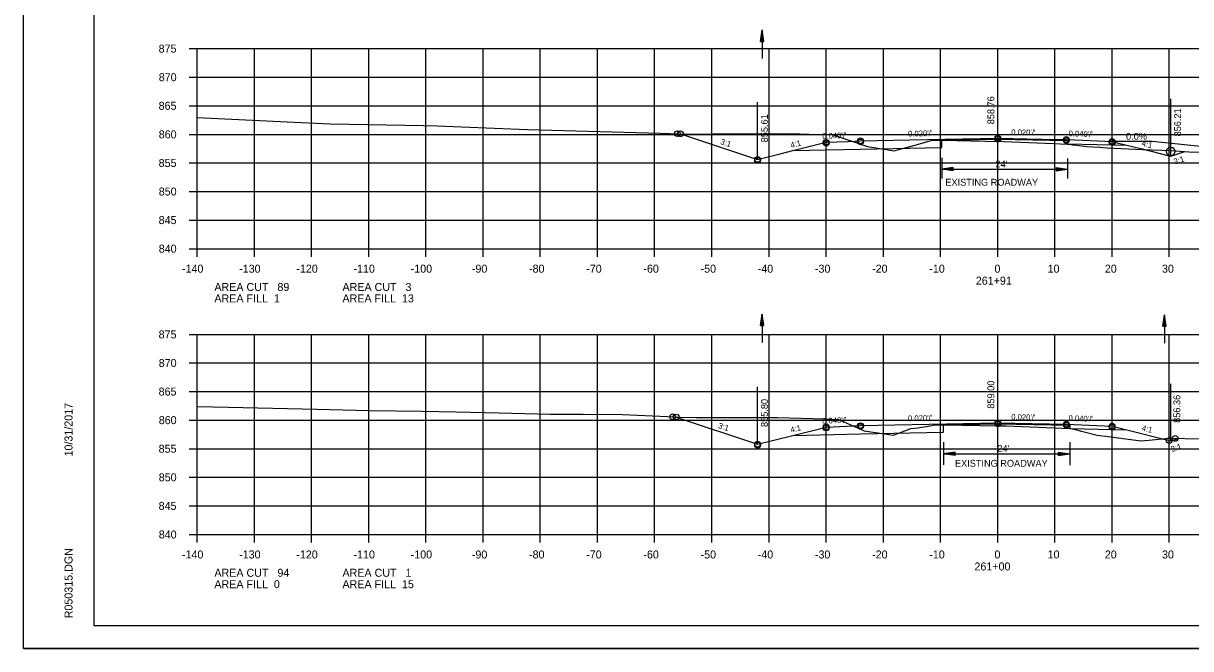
# Model space of a CAD drawing. Extents: x 1486524 to 1499135, y 326561 to 337924.
# Drawn here: x 1488812.5 to 1489016.6, y 329152.6 to 329262 of the extents above; entities that cross this region are included whole.
import ezdxf

# ---------------------------------------------------------------- set-up
doc = ezdxf.new("R2010")
doc.units = 0
for name, color, linetype in [('E_Const Align', 7, 'Continuous'), ('E_Const Align Station', 7, 'Continuous'), ('E_Ownership Information', 7, 'Continuous'), ('E_Property Line', 7, 'Continuous'), ('E_Proposed ROW and Easements', 7, 'Continuous'), ('E_Proposed ROW Fig Annot', 7, 'Continuous'), ('E_Quarter Calls', 7, 'Continuous'), ('E_Station Offset', 7, 'Continuous'), ('E_Survey Point', 7, 'Continuous'), ('E_Title Sheet', 7, 'Continuous'), ('E_Tract Number', 7, 'Continuous'), ('R_Water Annot', 7, 'Continuous'), ('R_Xsect Elev', 7, 'Continuous'), ('R_Xsect Slope', 7, 'Continuous')]:
    doc.layers.add(name, color=color, linetype=linetype)

msp = doc.modelspace()

# ---------------------------------------------------------------- linework, layer by layer
at = {"layer": 'E_Const Align'}
for p, q in [((1488841.49, 329257.54), (1488842.89, 329257.54)), ((1488842.89, 329222.54), (1488842.89, 329257.54)), ((1488841.49, 329252.54), (1488842.89, 329252.54)), ((1488841.49, 329247.54), (1488842.89, 329247.54)), ((1488841.49, 329242.54), (1488842.89, 329242.54)), ((1488841.49, 329237.54), (1488842.89, 329237.54)), ((1488841.49, 329232.54), (1488842.89, 329232.54)), ((1488841.49, 329227.54), (1488842.89, 329227.54)), ((1488841.49, 329222.54), (1488842.89, 329222.54)), ((1488842.89, 329222.54), (1489122.89, 329222.54)), ((1488842.89, 329221.14), (1488842.89, 329222.54)), ((1488852.89, 329221.14), (1488852.89, 329222.54)), ((1488862.89, 329221.14), (1488862.89, 329222.54)), ((1488872.89, 329221.14), (1488872.89, 329222.54)), ((1488882.89, 329221.14), (1488882.89, 329222.54)), ((1488892.89, 329221.14), (1488892.89, 329222.54)), ((1488902.89, 329221.14), (1488902.89, 329222.54)), ((1488912.89, 329221.14), (1488912.89, 329222.54)), ((1488922.89, 329221.14), (1488922.89, 329222.54)), ((1488932.89, 329221.14), (1488932.89, 329222.54)), ((1488942.89, 329221.14), (1488942.89, 329222.54)), ((1488952.89, 329221.14), (1488952.89, 329222.54)), ((1488962.89, 329221.14), (1488962.89, 329222.54)), ((1488972.89, 329221.14), (1488972.89, 329222.54)), ((1488982.89, 329221.14), (1488982.89, 329222.54)), ((1488992.89, 329221.14), (1488992.89, 329222.54)), ((1489002.89, 329221.14), (1489002.89, 329222.54)), ((1489012.89, 329221.14), (1489012.89, 329222.54)), ((1488841.49, 329207.54), (1488842.89, 329207.54)), ((1488842.89, 329172.54), (1488842.89, 329207.54)), ((1488841.49, 329202.54), (1488842.89, 329202.54)), ((1488841.49, 329197.54), (1488842.89, 329197.54)), ((1488841.49, 329192.54), (1488842.89, 329192.54)), ((1488841.49, 329187.54), (1488842.89, 329187.54)), ((1488841.49, 329182.54), (1488842.89, 329182.54)), ((1488841.49, 329177.54), (1488842.89, 329177.54)), ((1488841.49, 329172.54), (1488842.89, 329172.54)), ((1488842.89, 329172.54), (1489122.89, 329172.54)), ((1488842.89, 329171.14), (1488842.89, 329172.54)), ((1488852.89, 329171.14), (1488852.89, 329172.54)), ((1488862.89, 329171.14), (1488862.89, 329172.54)), ((1488872.89, 329171.14), (1488872.89, 329172.54)), ((1488882.89, 329171.14), (1488882.89, 329172.54)), ((1488892.89, 329171.14), (1488892.89, 329172.54)), ((1488902.89, 329171.14), (1488902.89, 329172.54)), ((1488912.89, 329171.14), (1488912.89, 329172.54)), ((1488922.89, 329171.14), (1488922.89, 329172.54)), ((1488932.89, 329171.14), (1488932.89, 329172.54)), ((1488942.89, 329171.14), (1488942.89, 329172.54)), ((1488952.89, 329171.14), (1488952.89, 329172.54)), ((1488962.89, 329171.14), (1488962.89, 329172.54)), ((1488972.89, 329171.14), (1488972.89, 329172.54)), ((1488982.89, 329171.14), (1488982.89, 329172.54)), ((1488992.89, 329171.14), (1488992.89, 329172.54)), ((1489002.89, 329171.14), (1489002.89, 329172.54)), ((1489012.89, 329171.14), (1489012.89, 329172.54))]:
    msp.add_line(p, q, dxfattribs=at)
at = {"layer": 'E_Ownership Information'}
for p, q in [((1488842.89, 329257.54), (1489122.89, 329257.54)), ((1488842.89, 329222.54), (1488842.89, 329257.54)), ((1488852.89, 329222.54), (1488852.89, 329257.54)), ((1488862.89, 329222.54), (1488862.89, 329257.54)), ((1488872.89, 329222.54), (1488872.89, 329257.54)), ((1488882.89, 329222.54), (1488882.89, 329257.54)), ((1488892.89, 329222.54), (1488892.89, 329257.54)), ((1488902.89, 329222.54), (1488902.89, 329257.54)), ((1488912.89, 329222.54), (1488912.89, 329257.54)), ((1488922.89, 329222.54), (1488922.89, 329257.54)), ((1488932.89, 329222.54), (1488932.89, 329257.54)), ((1488942.89, 329222.54), (1488942.89, 329257.54)), ((1488952.89, 329222.54), (1488952.89, 329257.54)), ((1488962.89, 329222.54), (1488962.89, 329257.54)), ((1488972.89, 329222.54), (1488972.89, 329257.54)), ((1488982.89, 329222.54), (1488982.89, 329257.54)), ((1488992.89, 329222.54), (1488992.89, 329257.54)), ((1489002.89, 329222.54), (1489002.89, 329257.54)), ((1489012.89, 329222.54), (1489012.89, 329257.54)), ((1488842.89, 329252.54), (1489122.89, 329252.54)), ((1488842.89, 329247.54), (1489122.89, 329247.54)), ((1488842.89, 329242.54), (1489122.89, 329242.54)), ((1488842.89, 329237.54), (1489122.89, 329237.54)), ((1488842.89, 329232.54), (1489122.89, 329232.54)), ((1488842.89, 329227.54), (1489122.89, 329227.54)), ((1488842.89, 329222.54), (1489122.89, 329222.54)), ((1488842.89, 329207.54), (1489122.89, 329207.54)), ((1488842.89, 329172.54), (1488842.89, 329207.54)), ((1488852.89, 329172.54), (1488852.89, 329207.54)), ((1488862.89, 329172.54), (1488862.89, 329207.54)), ((1488872.89, 329172.54), (1488872.89, 329207.54)), ((1488882.89, 329172.54), (1488882.89, 329207.54)), ((1488892.89, 329172.54), (1488892.89, 329207.54)), ((1488902.89, 329172.54), (1488902.89, 329207.54)), ((1488912.89, 329172.54), (1488912.89, 329207.54)), ((1488922.89, 329172.54), (1488922.89, 329207.54)), ((1488932.89, 329172.54), (1488932.89, 329207.54)), ((1488942.89, 329172.54), (1488942.89, 329207.54)), ((1488952.89, 329172.54), (1488952.89, 329207.54)), ((1488962.89, 329172.54), (1488962.89, 329207.54)), ((1488972.89, 329172.54), (1488972.89, 329207.54)), ((1488982.89, 329172.54), (1488982.89, 329207.54)), ((1488992.89, 329172.54), (1488992.89, 329207.54)), ((1489002.89, 329172.54), (1489002.89, 329207.54)), ((1489012.89, 329172.54), (1489012.89, 329207.54)), ((1488842.89, 329202.54), (1489122.89, 329202.54)), ((1488842.89, 329197.54), (1489122.89, 329197.54)), ((1488842.89, 329192.54), (1489122.89, 329192.54)), ((1488842.89, 329187.54), (1489122.89, 329187.54)), ((1488842.89, 329182.54), (1489122.89, 329182.54)), ((1488842.89, 329177.54), (1489122.89, 329177.54)), ((1488842.89, 329172.54), (1489122.89, 329172.54))]:
    msp.add_line(p, q, dxfattribs=at)
at = {"layer": 'E_Property Line'}
for p, q in [((1488824.89, 329156.54), (1488824.89, 329362)), ((1488824.89, 329156.54), (1488824.89, 329156.54)), ((1489141.07, 329156.54), (1488824.89, 329156.54))]:
    msp.add_line(p, q, dxfattribs=at)
at = {"layer": 'E_Proposed ROW and Easements'}
for p, q in [((1488973.11, 329238.41), (1488973.11, 329234.81)), ((1488975.11, 329236.76), (1488973.11, 329236.46)), ((1488975.11, 329236.71), (1488973.45, 329236.46)), ((1488975.11, 329236.66), (1488973.79, 329236.46)), ((1488975.11, 329236.61), (1488974.12, 329236.46)), ((1488975.11, 329236.56), (1488974.46, 329236.46)), ((1488975.11, 329236.5), (1488974.8, 329236.46)), ((1488975.11, 329236.16), (1488975.11, 329236.76)), ((1488993.09, 329236.76), (1488995.09, 329236.46)), ((1488993.09, 329236.76), (1488993.09, 329236.16)), ((1488993.09, 329236.71), (1488994.76, 329236.46)), ((1488993.09, 329236.66), (1488994.41, 329236.46)), ((1488993.09, 329236.61), (1488994.08, 329236.46)), ((1488993.09, 329236.56), (1488993.74, 329236.46)), ((1488993.09, 329236.51), (1488993.41, 329236.46)), ((1488995.09, 329238.33), (1488995.09, 329234.81)), ((1488975.11, 329236.16), (1488973.11, 329236.46)), ((1488975.11, 329236.21), (1488973.45, 329236.46)), ((1488975.11, 329236.26), (1488973.79, 329236.46)), ((1488975.11, 329236.31), (1488974.12, 329236.46)), ((1488975.11, 329236.36), (1488974.46, 329236.46)), ((1488975.11, 329236.41), (1488974.8, 329236.46)), ((1488993.09, 329236.16), (1488995.09, 329236.46)), ((1488993.09, 329236.36), (1488993.74, 329236.46)), ((1488993.09, 329236.26), (1488994.41, 329236.46)), ((1488993.09, 329236.21), (1488994.76, 329236.46)), ((1488993.09, 329236.31), (1488994.08, 329236.46)), ((1488993.09, 329236.41), (1488993.41, 329236.46)), ((1488973.43, 329188.66), (1488973.43, 329184.71)), ((1488995.49, 329188.66), (1488995.49, 329184.66)), ((1488975.43, 329186.96), (1488973.43, 329186.66)), ((1488975.43, 329186.36), (1488973.43, 329186.66)), ((1488975.43, 329186.91), (1488973.77, 329186.66)), ((1488975.43, 329186.41), (1488973.77, 329186.66)), ((1488975.43, 329186.86), (1488974.11, 329186.66)), ((1488975.43, 329186.46), (1488974.11, 329186.66)), ((1488975.43, 329186.81), (1488974.44, 329186.66)), ((1488975.43, 329186.51), (1488974.44, 329186.66)), ((1488975.43, 329186.76), (1488974.78, 329186.66)), ((1488975.43, 329186.56), (1488974.78, 329186.66)), ((1488975.43, 329186.71), (1488975.12, 329186.66)), ((1488975.43, 329186.61), (1488975.12, 329186.66)), ((1488975.43, 329186.36), (1488975.43, 329186.96)), ((1488993.49, 329186.96), (1488995.49, 329186.66)), ((1488993.49, 329186.96), (1488993.49, 329186.36)), ((1488993.49, 329186.91), (1488995.16, 329186.66)), ((1488993.49, 329186.86), (1488994.82, 329186.66)), ((1488993.49, 329186.81), (1488994.48, 329186.66)), ((1488993.49, 329186.76), (1488994.14, 329186.66)), ((1488993.49, 329186.71), (1488993.81, 329186.66)), ((1488993.49, 329186.36), (1488995.49, 329186.66)), ((1488993.49, 329186.57), (1488994.14, 329186.66)), ((1488993.49, 329186.46), (1488994.82, 329186.66)), ((1488993.49, 329186.41), (1488995.16, 329186.66)), ((1488993.49, 329186.51), (1488994.48, 329186.66)), ((1488993.49, 329186.62), (1488993.81, 329186.66))]:
    msp.add_line(p, q, dxfattribs=at)
at = {"layer": 'E_Proposed ROW Fig Annot'}
for p, q in [((1488941.41, 329258.81), (1488941.71, 329260.81)), ((1488941.41, 329258.81), (1488941.71, 329260.81)), ((1488941.46, 329258.81), (1488941.71, 329260.47)), ((1488941.46, 329258.81), (1488941.71, 329260.47)), ((1488941.51, 329258.81), (1488941.71, 329260.13)), ((1488941.51, 329258.81), (1488941.71, 329260.13)), ((1488941.56, 329258.81), (1488941.71, 329259.8)), ((1488941.56, 329258.81), (1488941.71, 329259.8)), ((1488941.61, 329258.81), (1488941.71, 329259.46)), ((1488941.61, 329258.81), (1488941.71, 329259.46)), ((1488941.66, 329258.81), (1488941.71, 329259.12)), ((1488941.66, 329258.81), (1488941.71, 329259.12)), ((1488942.01, 329258.81), (1488941.71, 329260.81)), ((1488942.01, 329258.81), (1488941.71, 329260.81)), ((1488941.96, 329258.81), (1488941.71, 329260.47)), ((1488941.96, 329258.81), (1488941.71, 329260.47)), ((1488941.9, 329258.81), (1488941.71, 329260.13)), ((1488941.9, 329258.81), (1488941.71, 329260.13)), ((1488941.85, 329258.81), (1488941.71, 329259.8)), ((1488941.85, 329258.81), (1488941.71, 329259.8)), ((1488941.8, 329258.81), (1488941.71, 329259.46)), ((1488941.8, 329258.81), (1488941.71, 329259.46)), ((1488941.75, 329258.81), (1488941.71, 329259.12)), ((1488941.75, 329258.81), (1488941.71, 329259.12)), ((1488941.41, 329258.81), (1488942.01, 329258.81)), ((1488941.41, 329258.81), (1488942.01, 329258.81)), ((1489002.89, 329241.34), (1489009.89, 329241.34)), ((1489009.89, 329241.34), (1489043.5, 329237.98)), ((1488973.11, 329236.46), (1488995.09, 329236.46)), ((1488941.41, 329209.1), (1488941.71, 329211.1)), ((1488941.41, 329209.1), (1488941.71, 329211.1)), ((1488941.46, 329209.1), (1488941.71, 329210.76)), ((1488941.46, 329209.1), (1488941.71, 329210.76)), ((1488941.51, 329209.1), (1488941.71, 329210.42)), ((1488941.51, 329209.1), (1488941.71, 329210.42)), ((1488941.56, 329209.1), (1488941.71, 329210.09)), ((1488941.56, 329209.1), (1488941.71, 329210.09)), ((1488942.01, 329209.1), (1488941.71, 329211.1)), ((1488942.01, 329209.1), (1488941.71, 329211.1)), ((1488941.96, 329209.1), (1488941.71, 329210.76)), ((1488941.96, 329209.1), (1488941.71, 329210.76)), ((1488941.9, 329209.1), (1488941.71, 329210.42)), ((1488941.9, 329209.1), (1488941.71, 329210.42)), ((1488941.85, 329209.1), (1488941.71, 329210.09)), ((1488941.85, 329209.1), (1488941.71, 329210.09)), ((1489011.78, 329208.99), (1489012.08, 329210.99)), ((1489011.78, 329208.99), (1489012.08, 329210.99)), ((1489011.83, 329208.99), (1489012.08, 329210.66)), ((1489011.83, 329208.99), (1489012.08, 329210.66)), ((1489011.88, 329208.99), (1489012.08, 329210.31)), ((1489011.88, 329208.99), (1489012.08, 329210.31)), ((1489011.93, 329208.99), (1489012.08, 329209.98)), ((1489011.93, 329208.99), (1489012.08, 329209.98)), ((1489012.38, 329208.99), (1489012.08, 329210.99)), ((1489012.38, 329208.99), (1489012.08, 329210.99)), ((1489012.33, 329208.99), (1489012.08, 329210.66)), ((1489012.33, 329208.99), (1489012.08, 329210.66)), ((1489012.28, 329208.99), (1489012.08, 329210.31)), ((1489012.28, 329208.99), (1489012.08, 329210.31)), ((1489012.23, 329208.99), (1489012.08, 329209.98)), ((1489012.23, 329208.99), (1489012.08, 329209.98)), ((1488941.41, 329209.1), (1488942.01, 329209.1)), ((1488941.41, 329209.1), (1488942.01, 329209.1)), ((1488941.61, 329209.1), (1488941.71, 329209.75)), ((1488941.61, 329209.1), (1488941.71, 329209.75)), ((1488941.66, 329209.1), (1488941.71, 329209.41)), ((1488941.66, 329209.1), (1488941.71, 329209.41)), ((1488941.8, 329209.1), (1488941.71, 329209.75)), ((1488941.8, 329209.1), (1488941.71, 329209.75)), ((1488941.75, 329209.1), (1488941.71, 329209.41)), ((1488941.75, 329209.1), (1488941.71, 329209.41)), ((1489011.78, 329208.99), (1489012.38, 329208.99)), ((1489011.78, 329208.99), (1489012.38, 329208.99)), ((1489011.98, 329208.99), (1489012.08, 329209.64)), ((1489011.98, 329208.99), (1489012.08, 329209.64)), ((1489012.03, 329208.99), (1489012.08, 329209.31)), ((1489012.03, 329208.99), (1489012.08, 329209.31)), ((1489012.18, 329208.99), (1489012.08, 329209.64)), ((1489012.18, 329208.99), (1489012.08, 329209.64)), ((1489012.13, 329208.99), (1489012.08, 329209.31)), ((1489012.13, 329208.99), (1489012.08, 329209.31)), ((1488973.43, 329186.66), (1488995.49, 329186.66))]:
    msp.add_line(p, q, dxfattribs=at)
msp.add_circle((1489013.14, 329239.53), 0.75, dxfattribs=at)
at = {"layer": 'E_Quarter Calls'}
msp.add_line((1488812.48, 329152.56), (1489145.82, 329152.56), dxfattribs=at)
for points in [[(1488812.48, 329365.9), (1489145.82, 329365.9), (1489145.82, 329152.56), (1488812.48, 329152.56)], [(1489058.81, 329362), (1489058.81, 329352.12), (1489094.54, 329352.12), (1489094.54, 329349.2), (1489117.74, 329349.2), (1489117.74, 329324.87), (1489141.07, 329324.87), (1489141.07, 329156.54), (1488824.89, 329156.54), (1488824.89, 329362)]]:
    msp.add_lwpolyline(points, close=True, dxfattribs=at)
for centre in [(1488926.86, 329242.66), (1488927.42, 329242.64), (1488927.42, 329242.64), (1488952.89, 329241.15), (1488952.89, 329241.15), (1488952.89, 329240.98), (1488958.89, 329241.39), (1488958.89, 329241.39), (1488958.89, 329241.22), (1488982.89, 329241.87), (1488982.89, 329241.87), (1488982.89, 329241.7), (1488994.89, 329241.63), (1488994.89, 329241.63), (1488994.89, 329241.46), (1489002.89, 329241.31), (1489002.89, 329241.31), (1489002.89, 329241.14), (1488940.89, 329238.15), (1488940.89, 329238.15), (1488940.89, 329237.98), (1488926.04, 329193.12), (1488926.65, 329193.09), (1488926.65, 329193.09), (1488952.89, 329191.34), (1488952.89, 329191.34), (1488952.89, 329191.17), (1488958.89, 329191.58), (1488958.89, 329191.58), (1488958.89, 329191.41), (1488982.89, 329192.06), (1488982.89, 329192.06), (1488982.89, 329191.89), (1488994.89, 329191.82), (1488994.89, 329191.82), (1488994.89, 329191.65), (1489002.89, 329191.5), (1489002.89, 329191.5), (1489002.89, 329191.33), (1489013.93, 329189.35), (1489013.93, 329189.35), (1488940.89, 329188.34), (1488940.89, 329188.34), (1488940.89, 329188.17), (1489012.89, 329189), (1489012.89, 329189)]:
    msp.add_circle(centre, 0.5, dxfattribs=at)
at = {"layer": 'E_Survey Point'}
for points in [[(1488947.06, 329239.7), (1488958.89, 329239.93), (1488973.11, 329240.22), (1488973.11, 329241.51), (1488982.89, 329241.71), (1488995.09, 329241.46), (1488995.1, 329240.88), (1489005.45, 329240.67)], [(1488947.06, 329189.88), (1488958.89, 329190.12), (1488973.43, 329190.42), (1488973.43, 329191.71), (1488982.89, 329191.89), (1488995.48, 329191.64), (1488995.49, 329191.06), (1489005.45, 329190.86)]]:
    msp.add_lwpolyline(points, dxfattribs=at)
at = {"layer": 'E_Title Sheet'}
for points in [[(1488927.42, 329242.64), (1488932.3, 329241.02), (1488940.89, 329238.15), (1488944.84, 329239.14), (1488947.06, 329239.7), (1488949.16, 329240.22), (1488952.89, 329241.15), (1488956.73, 329241.31), (1488958.89, 329241.39), (1488967.53, 329241.57), (1488982.89, 329241.87), (1488990.57, 329241.72), (1488994.89, 329241.63), (1488997.77, 329241.52), (1489002.89, 329241.31), (1489003.81, 329241.08), (1489005.45, 329240.67), (1489008.13, 329240), (1489012.89, 329238.81), (1489013.18, 329238.74), (1489015.64, 329239.56)], [(1488926.65, 329193.09), (1488940.89, 329188.34), (1488947.06, 329189.88), (1488952.89, 329191.34), (1488958.89, 329191.58), (1488982.89, 329192.06), (1488994.89, 329191.82), (1489002.89, 329191.5), (1489005.45, 329190.86), (1489012.89, 329189), (1489013.18, 329188.9), (1489014.49, 329189.34)]]:
    msp.add_lwpolyline(points, dxfattribs=at)
at = {"layer": 'E_Tract Number'}
for points in [[(1488842.89, 329245.51), (1488858.63, 329244.73), (1488866.16, 329244.4), (1488882.46, 329244.07), (1488884.92, 329244.01), (1488889.1, 329243.84), (1488900.63, 329243.41), (1488923.92, 329242.76), (1488928.71, 329242.6), (1488933.04, 329242.64), (1488946.65, 329242.7), (1488951.46, 329242.54), (1488954.13, 329242.45), (1488957.36, 329241.34), (1488960.13, 329240.39), (1488960.88, 329240.29), (1488964.8, 329239.67), (1488965.61, 329239.91), (1488968.85, 329240.79), (1488969.62, 329241.01), (1488971.5, 329241.51), (1488972.06, 329241.51), (1488973.11, 329241.51), (1488980.78, 329241.35), (1488983.95, 329241.28), (1488992.62, 329240.93), (1488995.09, 329240.83), (1488995.72, 329240.74), (1488995.97, 329240.69), (1488996.09, 329240.68), (1488997.11, 329240.57), (1488998.48, 329240.44), (1489000.7, 329240.31), (1489002.03, 329240.21), (1489008.23, 329239.91), (1489013.31, 329239.73), (1489016.32, 329239.51), (1489019.32, 329239.4)], [(1488842.89, 329194.95), (1488848.37, 329194.81), (1488863.8, 329194.45), (1488872.94, 329194.23), (1488882.21, 329194.1), (1488888.14, 329193.99), (1488895.71, 329193.81), (1488904.63, 329193.58), (1488910.36, 329193.58), (1488917.24, 329193.54), (1488925.12, 329193.17), (1488927.36, 329193.05), (1488930.13, 329193.03), (1488944.37, 329192.99), (1488952.63, 329192.76), (1488955.02, 329192.67), (1488955.84, 329192.3), (1488959.52, 329190.67), (1488963.07, 329190.13), (1488964.6, 329189.9), (1488965.59, 329190.25), (1488967.72, 329191.05), (1488968.95, 329191.22), (1488969.29, 329191.26), (1488970.72, 329191.51), (1488971.87, 329191.71), (1488973.24, 329191.7), (1488973.43, 329191.7), (1488983.04, 329191.54), (1488984.34, 329191.52), (1488994.16, 329191.11), (1488995.48, 329191.06), (1488996.15, 329190.97), (1488996.23, 329190.96), (1488997.52, 329190.64), (1489000.29, 329189.94), (1489002.2, 329189.67), (1489007.92, 329188.91), (1489009.33, 329189.02), (1489012.88, 329189.37), (1489023.74, 329189.18)]]:
    msp.add_lwpolyline(points, dxfattribs=at)
at = {"layer": 'R_Water Annot'}
for p, q in [((1488941.71, 329260.81), (1488941.71, 329255.81)), ((1488941.71, 329211.1), (1488941.71, 329206.1)), ((1489012.08, 329210.99), (1489012.08, 329205.99))]:
    msp.add_line(p, q, dxfattribs=at)
at = {"layer": 'R_Xsect Elev'}
for p, q in [((1488982.89, 329241.3), (1488982.89, 329251.3)), ((1489013.18, 329238.74), (1489013.18, 329248.74)), ((1488940.89, 329238.15), (1488940.89, 329248.15)), ((1488982.89, 329191.55), (1488982.89, 329201.55)), ((1488940.89, 329188.34), (1488940.89, 329198.34)), ((1489013.18, 329188.9), (1489013.18, 329198.9))]:
    msp.add_line(p, q, dxfattribs=at)

# ---------------------------------------------------------------- texts
at = {"layer": 'E_Const Align Station'}
for s, p in [('875', (1488836.14, 329256.84)), ('870', (1488836.16, 329251.84)), ('865', (1488836.14, 329246.84)), ('860', (1488836.16, 329241.84)), ('855', (1488836.14, 329236.84)), ('850', (1488836.16, 329231.84)), ('845', (1488836.14, 329226.84)), ('840', (1488836.16, 329221.84)), ('-140', (1488840.22, 329218.34)), ('-130', (1488850.22, 329218.34)), ('-120', (1488860.22, 329218.34)), ('-110', (1488870.22, 329218.34)), ('-100', (1488880.22, 329218.34)), ('-90', (1488890.92, 329218.34)), ('-80', (1488900.92, 329218.34)), ('-70', (1488910.92, 329218.34)), ('-60', (1488920.92, 329218.34)), ('-50', (1488930.92, 329218.34)), ('-40', (1488940.92, 329218.34)), ('-30', (1488950.92, 329218.34)), ('-20', (1488960.92, 329218.34)), ('-10', (1488970.92, 329218.34)), ('0', (1488982.32, 329218.34)), ('10', (1488991.62, 329218.34)), ('20', (1489001.62, 329218.34)), ('30', (1489011.62, 329218.34)), ('AREA CUT   89', (1488845.89, 329215.14)), ('AREA CUT   3', (1488868.29, 329215.14)), ('261+91', (1488979.06, 329216.24)), ('AREA FILL  1', (1488845.89, 329213.14)), ('AREA FILL  13', (1488868.29, 329213.14)), ('875', (1488836.14, 329206.84)), ('870', (1488836.16, 329201.84)), ('865', (1488836.14, 329196.84)), ('860', (1488836.16, 329191.84)), ('855', (1488836.14, 329186.84)), ('850', (1488836.16, 329181.84)), ('845', (1488836.14, 329176.84)), ('840', (1488836.16, 329171.84)), ('-140', (1488840.22, 329168.34)), ('-130', (1488850.22, 329168.34)), ('-120', (1488860.22, 329168.34)), ('-110', (1488870.22, 329168.34)), ('-100', (1488880.22, 329168.34)), ('-90', (1488890.92, 329168.34)), ('-80', (1488900.92, 329168.34)), ('-70', (1488910.92, 329168.34)), ('-60', (1488920.92, 329168.34)), ('-50', (1488930.92, 329168.34)), ('-40', (1488940.92, 329168.34)), ('-30', (1488950.92, 329168.34)), ('-20', (1488960.92, 329168.34)), ('-10', (1488970.92, 329168.34)), ('0', (1488982.32, 329168.34)), ('10', (1488991.62, 329168.34)), ('20', (1489001.62, 329168.34)), ('30', (1489011.62, 329168.34)), ('261+00', (1488978.82, 329166.24)), ('AREA CUT   94', (1488845.89, 329165.14)), ('AREA CUT   1', (1488868.29, 329165.14)), ('AREA FILL  0', (1488845.89, 329163.14)), ('AREA FILL  15', (1488868.29, 329163.14))]:
    msp.add_text(s, height=1.4, dxfattribs=at).set_placement(p)
at = {"layer": 'E_Property Line'}
for s, p in [('10/31/2017', (1488821.08, 329186.19)), ('R050315.DGN', (1488821.08, 329157.87))]:
    msp.add_text(s, height=1.4, rotation=90, dxfattribs=at).set_placement(p)
at = {"layer": 'E_Proposed ROW Fig Annot'}
for s, p in [("24'", (1488982.5, 329236.76)), ('EXISTING ROADWAY', (1488973.73, 329233.56)), ("24'", (1488982.82, 329186.97)), ('EXISTING ROADWAY', (1488975.41, 329184.39))]:
    msp.add_text(s, height=1.2, dxfattribs=at).set_placement(p)
at = {"layer": 'E_Station Offset'}
msp.add_text('0.0%', height=1.2, dxfattribs=at).set_placement((1489005.33, 329241.6))
at = {"layer": 'R_Xsect Elev'}
for s, p in [('858.76', (1488982.29, 329244.3)), ('856.21', (1489014.95, 329242.18)), ('855.61', (1488942.69, 329241.15)), ('859.00', (1488982.29, 329194.55)), ('855.80', (1488942.69, 329191.34)), ('856.36', (1489014.82, 329192.06))]:
    msp.add_text(s, height=1.2, rotation=90, dxfattribs=at).set_placement(p)
at = {"layer": 'R_Xsect Slope'}
for s, rotation, p in [("0.040'/'", 2.2906, (1488952.22, 329241.73)), ("0.020'/'", 1.1458, (1488967.23, 329242.16)), ("0.020'/'", 358.8542, (1488985.25, 329242.43)), ("0.040'/'", 357.7094, (1488995.27, 329242.22)), ('3:1', 341.5651, (1488934.31, 329240.87)), ('4:1', 14.0362, (1488946.77, 329240.14)), ('4:1', 345.9638, (1489008.01, 329240.55)), ('3:1', 18.4349, (1489013.85, 329237.26)), ("0.020'/'", 358.8542, (1488985.25, 329192.61)), ('3:1', 341.5651, (1488933.92, 329191.19)), ('4:1', 14.0362, (1488946.76, 329190.33)), ("0.040'/'", 2.2906, (1488952.21, 329191.91)), ("0.020'/'", 1.1458, (1488967.22, 329192.35)), ("0.040'/'", 357.7094, (1488995.26, 329192.41)), ('4:1', 345.9638, (1489008.01, 329190.74)), ('3:1', 18.4349, (1489013.38, 329186.95))]:
    msp.add_text(s, height=1, rotation=rotation, dxfattribs=at).set_placement(p)

doc.saveas('drawing.dxf')
